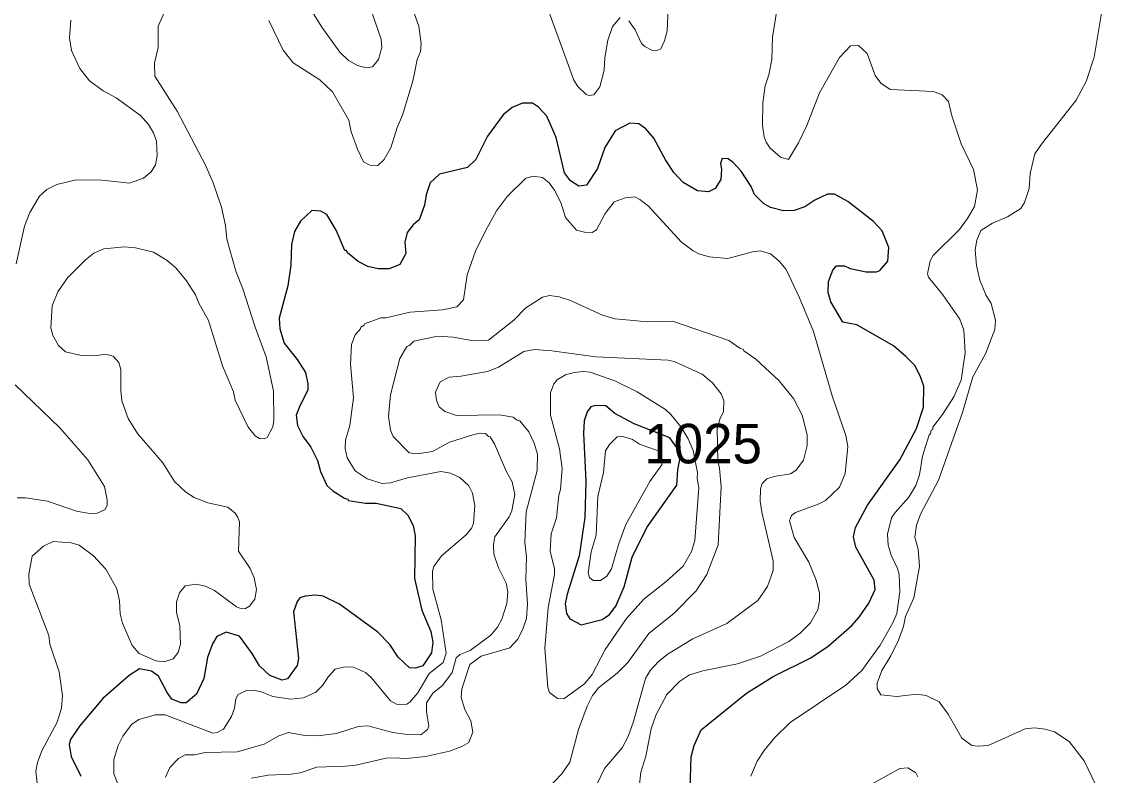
# Model space of a CAD drawing. Extents: x 598.3 to 623.2, y 6902.2 to 6930.1.
# Drawn here: x 617.88 to 620.062, y 6920.708 to 6922.232 of the extents above; entities that cross this region are included whole.
import ezdxf

# ---------------------------------------------------------------- set-up
doc = ezdxf.new("R2010")
doc.units = 0
doc.header["$LTSCALE"] = 0.032
doc.layers.add('1', color=7, linetype='Continuous', lineweight=25)
doc.layers.add('2', color=7, linetype='Continuous', lineweight=13)
doc.layers.add('21', color=7, linetype='Continuous')

msp = doc.modelspace()

# ---------------------------------------------------------------- linework, layer by layer
at = {"layer": '1'}
for points in [[(619.6547, 6921.3457), (619.688, 6921.4093), (619.7023, 6921.4522), (619.7031, 6921.4946), (619.6957, 6921.5157), (619.6845, 6921.5364), (619.6669, 6921.5548), (619.6416, 6921.576), (619.5676, 6921.6183), (619.5395, 6921.6241), (619.5153, 6921.6652), (619.5097, 6921.6838), (619.5105, 6921.7064), (619.5193, 6921.7288), (619.5267, 6921.7379), (619.5425, 6921.738), (619.5539, 6921.7322), (619.5862, 6921.7259), (619.6076, 6921.7259), (619.614, 6921.7283), (619.63, 6921.7475), (619.632, 6921.775), (619.6189, 6921.8084), (619.6009, 6921.8272), (619.5491, 6921.8677), (619.5226, 6921.8829), (619.5083, 6921.8829), (619.4829, 6921.8707), (619.4622, 6921.8572), (619.4408, 6921.8498), (619.4195, 6921.849), (619.3928, 6921.856), (619.3787, 6921.864), (619.3605, 6921.8822), (619.3541, 6921.8985), (619.3337, 6921.9292), (619.3176, 6921.947), (619.3078, 6921.9541), (619.2951, 6921.9546), (619.292, 6921.9449), (619.2943, 6921.9331), (619.2927, 6921.9123), (619.2815, 6921.8945), (619.2681, 6921.8878), (619.2457, 6921.8894), (619.2164, 6921.9067), (619.1977, 6921.9268), (619.181, 6921.9525), (619.1575, 6921.9962), (619.1411, 6922.015), (619.1273, 6922.0253), (619.1087, 6922.0261), (619.0789, 6922.0106), (619.0581, 6921.9771), (619.0435, 6921.935), (619.0214, 6921.9009), (619.0056, 6921.8992), (618.9886, 6921.9095), (618.9765, 6921.9256), (618.9601, 6921.9975), (618.9409, 6922.0405), (618.9242, 6922.0587), (618.9119, 6922.0666), (618.8918, 6922.0665), (618.871, 6922.0577), (618.8526, 6922.0434), (618.8212, 6922.0004), (618.7977, 6921.9532), (618.7809, 6921.9369), (618.7239, 6921.9235), (618.7051, 6921.9055), (618.697, 6921.8816), (618.6938, 6921.8605), (618.6831, 6921.8312), (618.6709, 6921.8211), (618.659, 6921.8051), (618.6541, 6921.786), (618.6561, 6921.7625), (618.6437, 6921.7408), (618.6224, 6921.7318), (618.6004, 6921.7316), (618.5795, 6921.7365), (618.5596, 6921.7468), (618.5385, 6921.7645), (618.5364, 6921.7687), (618.5327, 6921.769), (618.5155, 6921.8103), (618.4968, 6921.8417), (618.4843, 6921.8487), (618.4662, 6921.85), (618.4431, 6921.8279), (618.4314, 6921.8074), (618.425, 6921.7812), (618.4234, 6921.7395), (618.4178, 6921.6974), (618.3999, 6921.6319), (618.4015, 6921.6106), (618.4101, 6921.5815), (618.4362, 6921.5485), (618.4531, 6921.5219)], [(618.4531, 6921.5219), (618.4581, 6921.4995), (618.4581, 6921.4865), (618.4424, 6921.4564), (618.4346, 6921.4359), (618.437, 6921.4153), (618.4486, 6921.3921), (618.4642, 6921.3714), (618.4774, 6921.3441), (618.4835, 6921.322), (618.4967, 6921.294), (618.5089, 6921.2832), (618.5324, 6921.2679), (618.5387, 6921.2661), (618.5397, 6921.2635), (618.5744, 6921.258), (618.596, 6921.2579), (618.6459, 6921.2474), (618.6605, 6921.2337), (618.6709, 6921.2129), (618.675, 6921.1919), (618.6735, 6921.1055), (618.6883, 6921.0419), (618.7068, 6920.9982), (618.7107, 6920.9766), (618.7082, 6920.9552), (618.6906, 6920.9288), (618.6754, 6920.9245), (618.6635, 6920.9247), (618.6404, 6920.9468), (618.6238, 6920.9725), (618.5993, 6920.9971), (618.5223, 6921.0538), (618.4889, 6921.0702), (618.474, 6921.0718), (618.4527, 6921.07), (618.4418, 6921.0667), (618.4362, 6921.0594), (618.4292, 6921.0385), (618.4395, 6920.9438), (618.4363, 6920.9296), (618.4168, 6920.9027), (618.4059, 6920.9003), (618.3815, 6920.9098), (618.3601, 6920.9288), (618.3453, 6920.9537), (618.3197, 6920.9892), (618.2932, 6920.9971), (618.2744, 6920.9884), (618.2653, 6920.9734), (618.255, 6920.9458), (618.2477, 6920.9037), (618.2329, 6920.8716), (618.2121, 6920.8544), (618.2018, 6920.854), (618.1834, 6920.8619), (618.1736, 6920.875), (618.1562, 6920.9082), (618.1419, 6920.9185), (618.1181, 6920.9227), (618.0969, 6920.9097), (618.0439, 6920.8632), (617.9964, 6920.8069), (617.9787, 6920.7798), (617.9757, 6920.7699), (617.9799, 6920.746), (617.9994, 6920.7061)], [(619.231, 6920.6809), (619.2329, 6920.745), (619.2387, 6920.7681), (619.2531, 6920.7998), (619.3443, 6920.8738), (619.3985, 6920.9073), (619.4746, 6920.9454), (619.5094, 6920.9687), (619.5572, 6921.0109), (619.5721, 6921.0275), (619.5916, 6921.0559), (619.6043, 6921.0834), (619.6023, 6921.1023), (619.5655, 6921.1692), (619.5607, 6921.19), (619.5649, 6921.2085), (619.5894, 6921.2538), (619.6547, 6921.3457)]]:
    msp.add_lwpolyline(points, dxfattribs=at)
msp.add_lwpolyline([(619.0105, 6921.0121), (619.0526, 6921.0226), (619.0674, 6921.0328), (619.0808, 6921.0494), (619.0974, 6921.0889), (619.1133, 6921.1486), (619.1432, 6921.209), (619.2035, 6921.2942), (619.2057, 6921.3251), (619.2109, 6921.3535), (619.2062, 6921.3662), (619.1899, 6921.3899), (619.1177, 6921.4187), (619.0785, 6921.4392), (619.0601, 6921.4546), (619.0394, 6921.4555), (619.0303, 6921.4528), (619.0224, 6921.4425), (619.0166, 6921.4244), (619.0152, 6921.3993), (619.02, 6921.3026), (619.0176, 6921.2291), (619.0063, 6921.1518), (618.9819, 6921.0737), (618.9779, 6921.0543), (618.981, 6921.0348), (618.9874, 6921.0243)], close=True, dxfattribs=at)
at = {"layer": '2'}
for points in [[(619.089, 6922.2398), (619.0739, 6922.2215), (619.0645, 6922.194), (619.058, 6922.1587), (619.0571, 6922.1338), (619.0481, 6922.0996), (619.0363, 6922.0839), (619.0266, 6922.0822), (619.0206, 6922.0846), (619.0036, 6922.1006), (618.9955, 6922.1131), (618.9323, 6922.2879)], [(618.1744, 6922.2642), (618.1553, 6922.2227), (618.1553, 6922.1793), (618.1482, 6922.1474), (618.1489, 6922.1212), (618.1941, 6922.0506), (618.2516, 6921.9414), (618.2671, 6921.9054), (618.2833, 6921.8568), (618.2914, 6921.8195), (618.2947, 6921.792), (618.3125, 6921.7273), (618.327, 6921.6916), (618.3514, 6921.6136), (618.374, 6921.554), (618.3885, 6921.4846), (618.3894, 6921.4253), (618.3875, 6921.4125), (618.3762, 6921.3908), (618.3697, 6921.3883), (618.3606, 6921.3885), (618.3519, 6921.3938), (618.3377, 6921.4115)], [(618.6709, 6922.2539), (618.6824, 6922.2227), (618.6872, 6922.1868), (618.6856, 6922.1712), (618.6792, 6922.1552), (618.671, 6922.1142), (618.6495, 6922.0425), (618.6387, 6922.0176), (618.6255, 6921.9763), (618.6122, 6921.953), (618.5997, 6921.9408), (618.5831, 6921.9411), (618.5709, 6921.9483), (618.5584, 6921.9741), (618.5457, 6922.0087), (618.541, 6922.0327), (618.5078, 6922.0897), (618.482, 6922.1139), (618.4287, 6922.1486), (618.408, 6922.1742), (618.3791, 6922.2337)], [(618.461, 6922.2614), (618.4867, 6922.2204), (618.523, 6922.17), (618.54, 6922.1533), (618.5584, 6922.1432), (618.5761, 6922.1379), (618.5891, 6922.1404), (618.6007, 6922.1551), (618.6078, 6922.1792), (618.6061, 6922.196), (618.5856, 6922.256)], [(619.1867, 6922.2736), (619.1844, 6922.213), (619.1789, 6922.1931), (619.1713, 6922.1769), (619.1656, 6922.1742)], [(619.3805, 6920.7582), (619.4021, 6920.7844), (619.4327, 6920.8143), (619.5453, 6920.8897), (619.5774, 6920.9194), (619.6147, 6920.9712), (619.6403, 6921.0157), (619.6481, 6921.035), (619.6545, 6921.0788), (619.6529, 6921.1137), (619.6496, 6921.1259), (619.6366, 6921.153), (619.6312, 6921.1728), (619.6295, 6921.1951), (619.6377, 6921.2283), (619.6448, 6921.2393), (619.6724, 6921.27), (619.6868, 6921.2934), (619.6941, 6921.3156), (619.7001, 6921.3529), (619.7137, 6921.396), (619.7162, 6921.3979), (619.7179, 6921.4054), (619.7209, 6921.4072), (619.7211, 6921.4116), (619.741, 6921.4371), (619.7636, 6921.4733), (619.7782, 6921.5068), (619.7865, 6921.5621), (619.784, 6921.6077), (619.776, 6921.6301), (619.7413, 6921.6795), (619.7123, 6921.715), (619.7104, 6921.7214), (619.7155, 6921.7477), (619.7218, 6921.7591), (619.7749, 6921.8115), (619.7915, 6921.8333), (619.8055, 6921.858), (619.8116, 6921.8914), (619.8035, 6921.9329), (619.7781, 6921.9843), (619.7594, 6922.0409), (619.7531, 6922.0701), (619.7403, 6922.0835), (619.7225, 6922.0901), (619.6347, 6922.0942), (619.6159, 6922.107), (619.6045, 6922.1226), (619.5882, 6922.167), (619.5712, 6922.1832), (619.5547, 6922.1829), (619.5328, 6922.1592), (619.4921, 6922.0875), (619.4664, 6922.0215), (619.4496, 6921.9863), (619.4292, 6921.953), (619.4134, 6921.9575), (619.3926, 6921.9757), (619.3843, 6921.9879), (619.3803, 6921.9989), (619.377, 6922.0215), (619.3777, 6922.0675), (619.3826, 6922.1017), (619.3898, 6922.1242), (619.3956, 6922.1552), (619.3973, 6922.2003), (619.406, 6922.2547)], [(618.1257, 6921.9149), (618.1416, 6921.9282), (618.1501, 6921.9422), (618.1537, 6921.9601), (618.1521, 6921.9897), (618.146, 6922.0067), (618.1359, 6922.0237), (618.1201, 6922.0419), (618.071, 6922.0773), (618.0443, 6922.0919), (618.0167, 6922.1121), (617.9971, 6922.1369), (617.9803, 6922.1736), (617.9764, 6922.199), (617.979, 6922.2349)], [(619.1656, 6922.1742), (619.1546, 6922.1736), (619.139, 6922.1813), (619.1327, 6922.1873), (619.1193, 6922.2151), (619.1067, 6922.2332)], [(620.0618, 6922.2491), (620.0472, 6922.16), (620.0307, 6922.1107), (620.0109, 6922.0726), (619.941, 6921.9842), (619.9275, 6921.9641), (619.9176, 6921.9248), (619.916, 6921.8942), (619.9067, 6921.8661), (619.899, 6921.854), (619.8721, 6921.837), (619.8418, 6921.8244), (619.8181, 6921.8092), (619.8098, 6921.7901), (619.8068, 6921.7702)], [(617.8688, 6921.742), (617.8858, 6921.8181), (617.8963, 6921.8457), (617.9161, 6921.8785), (617.9303, 6921.892), (617.9509, 6921.9021), (617.99, 6921.912), (618.0426, 6921.9112), (618.0975, 6921.9048), (618.1257, 6921.9149)], [(618.6592, 6921.309), (618.6252, 6921.2993), (618.6086, 6921.2976), (618.5779, 6921.3073), (618.554, 6921.3233), (618.5378, 6921.3494), (618.5334, 6921.3686), (618.5342, 6921.3857), (618.5432, 6921.4153), (618.5505, 6921.4712), (618.544, 6921.5392), (618.5464, 6921.5788), (618.5535, 6921.5985), (618.5648, 6921.6108), (618.5651, 6921.6139), (618.5721, 6921.6182), (618.5725, 6921.6207), (618.6055, 6921.6327), (618.6155, 6921.6328), (618.6651, 6921.6441), (618.7307, 6921.649), (618.7594, 6921.6549), (618.7724, 6921.6691), (618.7804, 6921.7197), (618.7972, 6921.7676), (618.8162, 6921.8074), (618.8396, 6921.849), (618.8614, 6921.879), (618.8977, 6921.9142), (618.9131, 6921.9193), (618.9325, 6921.9168), (618.9458, 6921.906), (618.9566, 6921.8912), (618.9695, 6921.8657), (618.9788, 6921.8357), (619.0007, 6921.8101), (619.017, 6921.806), (619.0328, 6921.8054), (619.0416, 6921.811), (619.0592, 6921.8435), (619.0774, 6921.8675), (619.0995, 6921.8757), (619.1187, 6921.8772), (619.1292, 6921.8723), (619.1467, 6921.8588), (619.2123, 6921.7867), (619.2366, 6921.7681), (619.2485, 6921.7621), (619.2691, 6921.7563), (619.3068, 6921.7526), (619.3564, 6921.7665), (619.3728, 6921.7679), (619.3931, 6921.7622), (619.4104, 6921.7473), (619.4249, 6921.7302), (619.4519, 6921.673), (619.4801, 6921.6051), (619.5174, 6921.4753), (619.5454, 6921.3951), (619.5494, 6921.3729), (619.5437, 6921.3182), (619.5322, 6921.2901), (619.5044, 6921.2637), (619.4897, 6921.2557), (619.4436, 6921.2389), (619.4357, 6921.2331), (619.4312, 6921.2223), (619.4407, 6921.1886), (619.4707, 6921.1385), (619.4854, 6921.1023), (619.4919, 6921.0763), (619.4918, 6921.0602), (619.4884, 6921.0421), (619.474, 6921.016), (619.453, 6920.995), (619.4304, 6920.9783), (619.3726, 6920.9486), (619.3262, 6920.9334), (619.2566, 6920.9189), (619.2294, 6920.9106), (619.2091, 6920.8975), (619.1838, 6920.8713), (619.1622, 6920.8304), (619.1519, 6920.8017), (619.1413, 6920.7465), (619.1308, 6920.7138), (619.1236, 6920.6466)], [(618.3377, 6921.4115), (618.311, 6921.4663), (618.3076, 6921.4828), (618.2858, 6921.5359), (618.2573, 6921.6276), (618.2379, 6921.6627), (618.2313, 6921.6792), (618.213, 6921.7078), (618.1913, 6921.7336), (618.1738, 6921.7487), (618.1459, 6921.7654), (618.1098, 6921.7745), (618.0878, 6921.7761), (618.0456, 6921.772), (618.0254, 6921.7636), (618.009, 6921.7503), (617.9726, 6921.7139), (617.9529, 6921.6852), (617.9414, 6921.657), (617.9384, 6921.6125), (617.943, 6921.5968), (617.9543, 6921.5766), (617.9686, 6921.5639), (617.9971, 6921.557), (618.0268, 6921.5559), (618.0501, 6921.5591), (618.0649, 6921.5555), (618.0759, 6921.5422), (618.08, 6921.5282), (618.0801, 6921.486), (618.0825, 6921.4652), (618.0947, 6921.4294), (618.1141, 6921.3988), (618.1651, 6921.3395), (618.1887, 6921.3016), (618.2113, 6921.2804), (618.2281, 6921.2694), (618.2557, 6921.2587), (618.2962, 6921.2498), (618.311, 6921.2375), (618.3169, 6921.2293), (618.3197, 6921.2204), (618.3181, 6921.1611), (618.3414, 6921.1262), (618.3497, 6921.1072), (618.3545, 6921.0837), (618.3512, 6921.0638), (618.3401, 6921.0496), (618.3324, 6921.0453), (618.3237, 6921.0443), (618.3142, 6921.0482), (618.2695, 6921.0815), (618.2512, 6921.0903), (618.2327, 6921.0945), (618.2105, 6921.0911), (618.1988, 6921.077), (618.193, 6921.0585), (618.1927, 6921.0373), (618.1991, 6921.0098), (618.2007, 6920.9728), (618.1962, 6920.9562), (618.1859, 6920.9431), (618.1677, 6920.9374), (618.1508, 6920.939), (618.1174, 6920.9538), (618.1033, 6920.9705), (618.0833, 6921.0151), (618.0785, 6921.0343), (618.0777, 6921.0602), (618.0719, 6921.085), (618.0497, 6921.1248), (618.0248, 6921.1513), (617.9957, 6921.1729), (617.98, 6921.1779), (617.9434, 6921.1802), (617.9237, 6921.1712), (617.9013, 6921.151), (617.894, 6921.1142), (617.8948, 6921.0942), (617.9345, 6920.9906), (617.9369, 6920.9728), (617.9553, 6920.917), (617.962, 6920.8694), (617.9604, 6920.8438), (617.9517, 6920.8154), (617.9205, 6920.7575), (617.9118, 6920.7337), (617.9085, 6920.7162), (617.9134, 6920.6733)], [(619.8068, 6921.7702), (619.8092, 6921.7386), (619.8158, 6921.7092), (619.8284, 6921.6791), (619.839, 6921.6614), (619.8481, 6921.6282), (619.8464, 6921.6094), (619.8275, 6921.5602), (619.8022, 6921.5131), (619.781, 6921.4415), (619.7326, 6921.3043), (619.6961, 6921.2359), (619.6884, 6921.2138), (619.6849, 6921.1894), (619.6918, 6921.1652), (619.6943, 6921.13), (619.6828, 6921.0669), (619.6662, 6921.0291), (619.6619, 6921.0089), (619.652, 6920.981), (619.6361, 6920.949), (619.618, 6920.9194), (619.6088, 6920.894), (619.6087, 6920.8833), (619.6158, 6920.8703), (619.6481, 6920.8671), (619.6885, 6920.8718), (619.708, 6920.8694), (619.7339, 6920.8564), (619.7518, 6920.8312), (619.7796, 6920.7825), (619.7997, 6920.7683), (619.8127, 6920.7667), (619.8329, 6920.7683), (619.9077, 6920.8015), (619.9268, 6920.8038), (619.9482, 6920.8013), (619.9673, 6920.7956), (619.9966, 6920.7759), (620.0269, 6920.7367), (620.0512, 6920.6865)], [(619.4105, 6921.5053), (619.3636, 6921.5489), (619.3391, 6921.5662), (619.3385, 6921.5689), (619.331, 6921.5712), (619.3088, 6921.587), (619.1947, 6921.6263), (619.1453, 6921.6247), (619.0789, 6921.6308), (619.0533, 6921.6382), (618.9889, 6921.6676), (618.9662, 6921.6749), (618.9463, 6921.6782), (618.9323, 6921.6747), (618.8987, 6921.6532), (618.8747, 6921.6283), (618.8229, 6921.5875), (618.7926, 6921.5859), (618.7518, 6921.5939), (618.7204, 6921.5955), (618.6721, 6921.5858), (618.6638, 6921.5771), (618.6584, 6921.5748), (618.6443, 6921.5508), (618.6249, 6921.4771), (618.6209, 6921.4335), (618.6249, 6921.4056), (618.6303, 6921.3925), (618.6626, 6921.3595), (618.6789, 6921.3576), (618.7101, 6921.3624), (618.7447, 6921.381), (618.7934, 6921.3971), (618.8072, 6921.3995), (618.8173, 6921.3986), (618.8231, 6921.3926), (618.8265, 6921.3921), (618.8352, 6921.3781), (618.8596, 6921.3211), (618.8713, 6921.3008), (618.8767, 6921.2757), (618.8703, 6921.2424), (618.8651, 6921.2302), (618.8362, 6921.1898), (618.833, 6921.1744), (618.8337, 6921.1546), (618.8434, 6921.1272), (618.8588, 6921.096), (618.862, 6921.0789), (618.8603, 6921.0551), (618.8499, 6921.0232), (618.8412, 6921.0072), (618.8282, 6920.991), (618.786, 6920.9602), (618.766, 6920.9521), (618.7577, 6920.9455), (618.7495, 6920.9158), (618.7302, 6920.889), (618.7106, 6920.874), (618.6979, 6920.8541), (618.6978, 6920.8368), (618.7025, 6920.8073), (618.6999, 6920.8005), (618.6862, 6920.7893), (618.6589, 6920.7901), (618.6296, 6920.7946), (618.5795, 6920.8079), (618.5596, 6920.8061), (618.5161, 6920.7925), (618.4781, 6920.7872), (618.4519, 6920.7884), (618.4193, 6920.7941), (618.3998, 6920.7876), (618.3697, 6920.7709), (618.3153, 6920.7552), (618.2503, 6920.7536), (618.229, 6920.7489), (618.2105, 6920.7488), (618.1966, 6920.7415), (618.1795, 6920.7235), (618.1706, 6920.7037)], [(619.0404, 6921.5538), (618.9509, 6921.5663), (618.9161, 6921.5688), (618.8945, 6921.5647), (618.8432, 6921.5331), (618.8214, 6921.524), (618.7674, 6921.5147), (618.7437, 6921.513), (618.7253, 6921.5032), (618.7164, 6921.4822), (618.7179, 6921.4655), (618.7235, 6921.4527), (618.7347, 6921.4436), (618.7585, 6921.4353), (618.8457, 6921.4369), (618.8732, 6921.432), (618.8799, 6921.4264), (618.8863, 6921.4246), (618.9049, 6921.4021), (618.9156, 6921.3792), (618.9219, 6921.357), (618.9213, 6921.3238), (618.8994, 6921.2408), (618.8963, 6921.1785), (618.9002, 6921.1495), (618.8985, 6921.1036), (618.9018, 6921.0547), (618.9002, 6921.0251), (618.8935, 6921.0052), (618.8826, 6920.9832), (618.8666, 6920.9653), (618.8086, 6920.9487), (618.7854, 6920.9319), (618.769, 6920.8827), (618.7681, 6920.8652), (618.7752, 6920.8409), (618.7875, 6920.8179), (618.7916, 6920.7949), (618.7836, 6920.7742), (618.7693, 6920.766), (618.7447, 6920.7564), (618.6958, 6920.7455), (618.6515, 6920.7408), (618.6396, 6920.7431), (618.6162, 6920.7423), (618.555, 6920.7285), (618.5343, 6920.7262), (618.476, 6920.7245), (618.4426, 6920.7129), (618.4247, 6920.71), (618.3782, 6920.7083), (618.3442, 6920.7017)], [(618.9427, 6920.6804), (618.9717, 6920.7104), (618.9873, 6920.7345), (619.0054, 6920.8001), (619.0224, 6920.8474), (619.0334, 6920.8689), (619.0454, 6920.8844), (619.0832, 6920.9142), (619.1047, 6920.9356), (619.1472, 6920.9942), (619.1985, 6921.0357), (619.2429, 6921.0806), (619.2642, 6921.1137), (619.2871, 6921.1735), (619.2934, 6921.2913), (619.2903, 6921.3286), (619.2868, 6921.3431), (619.2855, 6921.4088), (619.2914, 6921.4296), (619.2983, 6921.4428), (619.299, 6921.4655), (619.2934, 6921.4792), (619.2761, 6921.5013), (619.255, 6921.5185), (619.1986, 6921.5443), (619.1864, 6921.547), (619.0404, 6921.5538)], [(617.8705, 6921.2685), (617.8872, 6921.2685), (617.9323, 6921.262), (617.9905, 6921.2421), (618.0206, 6921.2365), (618.0326, 6921.2378), (618.0486, 6921.2454), (618.0524, 6921.2537), (618.0525, 6921.2647), (618.0471, 6921.2915), (618.0137, 6921.3454), (617.9566, 6921.4106), (617.8666, 6921.4974)], [(619.0352, 6920.6749), (619.0578, 6920.7216), (619.0933, 6920.7632), (619.1055, 6920.7863), (619.1164, 6920.8166), (619.1406, 6920.9036), (619.1502, 6920.9196), (619.167, 6920.938), (619.1865, 6920.9535), (619.2358, 6920.9838), (619.3046, 6921.015), (619.3675, 6921.0609), (619.3873, 6921.0894), (619.3987, 6921.122), (619.3987, 6921.1414), (619.3753, 6921.2396), (619.3721, 6921.2622), (619.3732, 6921.287), (619.3761, 6921.2975), (619.3859, 6921.3072), (619.4005, 6921.3122), (619.4337, 6921.3173), (619.4448, 6921.3244), (619.4598, 6921.3448), (619.4675, 6921.3743), (619.4675, 6921.3959), (619.4571, 6921.4359), (619.4394, 6921.4698), (619.4105, 6921.5053)], [(618.0972, 6920.6309), (618.0663, 6920.711), (618.0663, 6920.7397), (618.0745, 6920.7677), (618.0841, 6920.7868), (618.1016, 6920.8107), (618.1165, 6920.8208), (618.1503, 6920.8297), (618.1699, 6920.8297), (618.2658, 6920.7926), (618.275, 6920.7941), (618.2875, 6920.8009), (618.3035, 6920.8268), (618.3101, 6920.8438), (618.3125, 6920.8622), (618.3174, 6920.8709), (618.3341, 6920.8793), (618.3486, 6920.8798), (618.364, 6920.8768), (618.3871, 6920.8674), (618.4235, 6920.8614), (618.4494, 6920.8647), (618.4745, 6920.876), (618.4877, 6920.8892), (618.4996, 6920.9074), (618.5135, 6920.9221), (618.5327, 6920.9269), (618.5501, 6920.9261), (618.5747, 6920.9155), (618.5862, 6920.9056), (618.6249, 6920.8583), (618.6387, 6920.8509), (618.6581, 6920.8515), (618.6645, 6920.8557), (618.6801, 6920.8746), (618.7035, 6920.9135), (618.7315, 6920.9358), (618.7374, 6920.955), (618.7276, 6921.0219), (618.7107, 6921.0843), (618.7098, 6921.1204), (618.7124, 6921.1299), (618.728, 6921.1516), (618.778, 6921.1942), (618.7894, 6921.2081), (618.7932, 6921.2176), (618.7956, 6921.2531), (618.7908, 6921.2779), (618.7833, 6921.2931), (618.7652, 6921.31), (618.7461, 6921.3187), (618.7269, 6921.3219), (618.6592, 6921.309)], [(619.353, 6920.706), (619.3661, 6920.7362), (619.3805, 6920.7582)], [(619.691, 6920.7045), (619.6867, 6920.7124), (619.6704, 6920.7229), (619.6545, 6920.7212), (619.5685, 6920.6734)]]:
    msp.add_lwpolyline(points, dxfattribs=at)
for points in [[(618.9467, 6920.875), (618.9431, 6920.8854), (618.9373, 6920.9649), (618.9441, 6921.0471), (618.9567, 6921.1137), (618.9567, 6921.1255), (618.9479, 6921.1609), (618.9498, 6921.1962), (618.9607, 6921.2283), (618.9656, 6921.2739), (618.9689, 6921.2856), (618.9722, 6921.3283), (618.967, 6921.3681), (618.9487, 6921.4358), (618.9486, 6921.4811), (618.955, 6921.4993), (618.9617, 6921.5073), (618.9787, 6921.5173), (618.9966, 6921.5225), (619.0142, 6921.5243), (619.0285, 6921.5226), (619.0788, 6921.5054), (619.1238, 6921.4829), (619.1809, 6921.4473), (619.1919, 6921.4373), (619.2127, 6921.4116), (619.2268, 6921.3881), (619.2369, 6921.3646), (619.2457, 6921.3198), (619.245, 6921.308), (619.2482, 6921.2891), (619.2405, 6921.1827), (619.2334, 6921.1603), (619.2163, 6921.1304), (619.1823, 6921.0997), (619.137, 6921.064), (619.102, 6921.0245), (619.0589, 6920.962), (619.0328, 6920.9116), (619.017, 6920.8926), (618.9751, 6920.8622), (618.9629, 6920.8629)], [(619.0492, 6921.1017), (619.0625, 6921.1103), (619.0717, 6921.1252), (619.0866, 6921.1765), (619.1007, 6921.2146), (619.1495, 6921.3016), (619.1733, 6921.3354), (619.1734, 6921.3557), (619.1682, 6921.3629), (619.1283, 6921.377), (619.1144, 6921.3867), (619.0944, 6921.3931), (619.0831, 6921.3922), (619.0677, 6921.3769), (619.0594, 6921.3636), (619.0556, 6921.3198), (619.0442, 6921.2712), (619.041, 6921.1935), (619.031, 6921.1599), (619.0248, 6921.1171), (619.0271, 6921.1077), (619.0349, 6921.1013)]]:
    msp.add_lwpolyline(points, close=True, dxfattribs=at)

# ---------------------------------------------------------------- texts
at = {"layer": '21'}
msp.add_text('1025', height=0.08, dxfattribs=at).set_placement((619.1379, 6921.3384))

doc.saveas('drawing.dxf')
